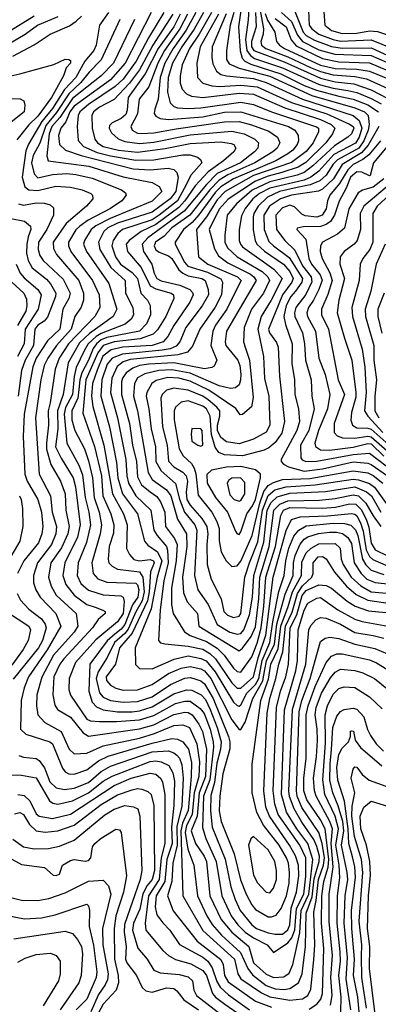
# Model space of a CAD drawing. Extents: x 501367 to 657802, y 482273 to 547541.
# Tile 293 of 656: x 595485 to 597464, y 498456 to 503895. Entities that reach past the tile are written whole.
import ezdxf

# ---------------------------------------------------------------- set-up
doc = ezdxf.new("R2010")
doc.units = 0

msp = doc.modelspace()

# ---------------------------------------------------------------- linework, layer by layer
at = {"layer": '0CON20XD'}
for points in [[(596716.1, 504025), (596692.9, 503855), (596701.9, 503721.9), (596712.9, 503682.9), (596726.5, 503665), (596759.3, 503649.3), (596925.6, 503595.6), (597055, 503531.2), (597121.7, 503505), (597245, 503472.5), (597325.4, 503455.4), (597405, 503425.3), (597464.8, 503385)], [(596752.2, 504015), (596746.2, 503893.8), (596731.2, 503785), (596738.7, 503725), (596757.5, 503697.5), (596780.8, 503680.8), (596935, 503629.1), (597136.5, 503536.5), (597215, 503515.8), (597295, 503503.1), (597345, 503493.3), (597425, 503460), (597479.3, 503429.3)], [(597156.9, 504015), (597167.8, 503865), (597205, 503835.5), (597265, 503817.9), (597345, 503820.9), (597415, 503834), (597459.7, 503829.7), (597515, 503811)], [(595401.9, 503748.1), (595514.7, 503815), (595581.8, 503865), (595697, 503913)], [(595415.1, 503824.9), (595563.9, 503916.1)], [(595447.3, 503692.7), (595563.7, 503756.3), (595653.5, 503815), (595758.7, 503861.3), (595797, 503887), (595825.2, 503914.8)], [(595974.2, 503935), (595925.2, 503864.8), (595905.8, 503755), (595893.5, 503725), (595844.7, 503665.3), (595794.8, 503575.2), (595731.2, 503508.8), (595665, 503405.1), (595607.1, 503332.9), (595532.7, 503207.3), (595518.9, 503171.1), (595498.3, 503025), (595512.2, 502972.2), (595535.3, 502955.3), (595585, 502952.1), (595683.3, 502975), (595765, 502969), (595828.6, 502955), (595877.5, 502935), (595885.7, 502925), (595887.8, 502905), (595853.6, 502865), (595740.1, 502769.9), (595669.2, 502665), (595670.9, 502630.9), (595687.7, 502597.7), (595810.5, 502455), (595836, 502385), (595835.7, 502345), (595823.9, 502306.1), (595788.2, 502255), (595768, 502185), (595687.7, 502095), (595639.2, 502025), (595620, 501985), (595601.8, 501905), (595571, 501695), (595591.6, 501385), (595653.6, 501265), (595663.3, 501175), (595688, 501095), (595683.4, 501055), (595660.3, 500995), (595583.3, 500895), (595560.2, 500825), (595560.5, 500785), (595572.6, 500745), (595597.8, 500705), (595684.2, 500615), (595711.7, 500545), (595636, 500414), (595533.8, 500265), (595509.4, 500205), (595491.7, 500135), (595488.4, 499975), (595517.7, 499947.7), (595651.4, 499905), (595664.6, 499895), (595720.2, 499760.2), (595735, 499739.6), (595755, 499729.3), (595785, 499726.5), (595855, 499750.5), (595919.4, 499800.6), (595973.3, 499826.7), (596215, 499898.8), (596325, 499924.8), (596355, 499921), (596385, 499905.3), (596415.6, 499865.6), (596432, 499792), (596431.3, 499715), (596413.6, 499526.4), (596382.5, 499457.5), (596373.3, 499415), (596384.2, 499055), (596495, 498863.3), (596669.7, 498705), (596688.3, 498625), (596705, 498597.4), (596819.3, 498519.3), (596865, 498496.5), (596975, 498479.6), (597045, 498486.2), (597075.1, 498504.9), (597091.1, 498538.9), (597108.6, 498701.4), (597114.1, 498785), (597107.1, 498965), (597120.7, 499029.3), (597133.1, 499145), (597161.2, 499225), (597166.2, 499265), (597153.1, 499345), (597135.4, 499405.4), (597042.3, 499542.3), (597016.2, 499605), (597011.6, 499635), (597027.5, 500072.5), (597041.6, 500135), (597086.7, 500255), (597114.8, 500354.8)], [(596209.5, 503935), (596066.8, 503655), (595985, 503562.7), (595785, 503417.1), (595761.4, 503385), (595738.9, 503331.1), (595711.3, 503295), (595699.4, 503255), (595705, 503205.6), (595737.3, 503175), (595824.1, 503144.1), (596111.2, 503071.2), (596205, 503065.7), (596304.8, 503074.8), (596335, 503067.8), (596350.8, 503050.8), (596359.4, 503025), (596345.4, 502945.4), (596315.1, 502905), (596215, 502830.9), (596025, 502771.1), (595970.4, 502745), (595949.4, 502725), (595920, 502665), (595927.1, 502625), (595986.8, 502526.8), (596066, 502455), (596069, 502385), (596108.1, 502305), (596112.5, 502265), (596100.2, 502239.8), (596067.1, 502212.9), (595935, 502162), (595905.8, 502144.2), (595862.9, 502105), (595840, 502065), (595796.8, 501973.2), (595785.2, 501924.8), (595775.7, 501825), (595737.1, 501752.9), (595730.3, 501715), (595744.9, 501554.9), (595810, 501435), (595830.9, 501380.9), (595845.8, 501255), (595866.3, 501175), (595876, 501105), (595852.9, 501007), (595807.2, 500895), (595801.6, 500825), (595821.2, 500781.2), (595865, 500743.5), (595945, 500718.5), (596042.5, 500712.5), (596055.3, 500705), (596061.2, 500681.2), (596055.9, 500615), (596025, 500568.1), (595905, 500468.8), (595793.1, 500345), (595758.4, 500255), (595755.3, 500195), (595764.2, 500164.2), (595855, 500031.5), (595875, 500022.4), (595925, 500018.2), (596017.9, 500017.9), (596145, 500027.1), (596225, 500050.8), (596345, 500117.3), (596395, 500130.7), (596425, 500129.8), (596480.9, 500090.9), (596501.9, 500061.9), (596534.9, 499975), (596553, 499905), (596553.6, 499876.4), (596534.2, 499695.8), (596499.3, 499605), (596492.8, 499432.8), (596511.7, 499371.7), (596568.1, 499245), (596599.2, 499055), (596650.8, 498945), (596688.3, 498895), (596728.7, 498855), (596775, 498823.4), (596850.4, 498785), (596885, 498742.5), (596965, 498796.3), (596986.7, 498823.3), (597002.8, 498867.2), (597011.5, 498985), (597052.5, 499065), (597064.6, 499164.6), (597062.9, 499265), (597030, 499335), (596911.4, 499505), (596891.9, 499561.9), (596883.5, 499635), (596901.8, 500095), (596924.1, 500185), (596953.1, 500265), (596967.7, 500335), (596977.4, 500535), (597013.5, 500606.5), (597044.3, 500715), (597065, 500741.4), (597135, 500773), (597175, 500770.2), (597205.3, 500755), (597292.1, 500682.1), (597335.8, 500655.8), (597410.3, 500630.3), (597505, 500620.5)], [(596279.4, 503935), (596195, 503795.2), (596126.4, 503665), (596055, 503566.1), (596010.5, 503525), (595865, 503425.7), (595816.9, 503385), (595807.8, 503365), (595801.3, 503305), (595807.1, 503227.1), (595835.9, 503195), (595911.9, 503161.9), (595985, 503142.9), (596125, 503118.8), (596225, 503121.1), (596385, 503148.5), (596425, 503148.5), (596466, 503136), (596482.5, 503122.5), (596489.1, 503105), (596431.3, 503038.7), (596391.6, 502961.6), (596354.9, 502895), (596255, 502814.9), (596215, 502789.9), (596051.2, 502735), (596026.7, 502713.4), (596000, 502675), (595993.4, 502645), (596012.6, 502585), (596041, 502545), (596105, 502498.8), (596134.5, 502465), (596153.5, 502385), (596189.3, 502345), (596205.2, 502315.2), (596206.6, 502265), (596184.3, 502215), (596145, 502175.2), (595965, 502138.9), (595935, 502127.1), (595908.2, 502105), (595890.7, 502079.3), (595865, 502014.8), (595827.7, 501945), (595816.7, 501905), (595811.5, 501851.5), (595804.9, 501805), (595772.7, 501735), (595772.4, 501685), (595787.9, 501625), (595842.5, 501525), (595865, 501458.5), (595886.9, 501365), (595894.9, 501255), (595923.4, 501175), (595935.8, 501105), (595929.2, 501055), (595883.5, 500895), (595890, 500835), (595915, 500806.8), (595965, 500787.6), (596125, 500782.5), (596135, 500772.9), (596141.9, 500745), (596136.3, 500705), (596107.5, 500662.5), (596065, 500554.2), (596045, 500528.3), (596008.8, 500501.2), (595967.1, 500462.9), (595872.2, 500335), (595865.5, 500185), (595884.2, 500124.2), (595908.9, 500098.9), (595945, 500082.5), (596025, 500071.5), (596105, 500071.5), (596145, 500076.7), (596215, 500098.8), (596335, 500170.6), (596405, 500193.2), (596435, 500191), (596485.3, 500165.3), (596509.3, 500139.3), (596535.9, 500085), (596574, 499985), (596596.5, 499905), (596592.4, 499865), (596572.2, 499787.8), (596559.5, 499680.5), (596539.7, 499610.3), (596536.8, 499525), (596547.5, 499435), (596618, 499258), (596650, 499105), (596673.8, 499035), (596701.2, 498975), (596765, 498895.7), (596792.3, 498875), (596855, 498850.5), (596895, 498842.7), (596935, 498844), (596965, 498868.1), (596975.1, 498895), (596982.9, 498987.1), (597013, 499075), (597024.4, 499165), (597022.9, 499225), (597006.9, 499276.9), (596974, 499335), (596862.9, 499495)], [(596329.3, 503925), (596219.8, 503755), (596145, 503617.4), (596090.7, 503545), (596006.2, 503453.8), (595925, 503411.2), (595892.2, 503385), (595882.5, 503365), (595883.9, 503295), (595899.5, 503235), (595914.7, 503215), (595945, 503195.2), (596030.6, 503175), (596135, 503163.1), (596287.3, 503182.7), (596425, 503211.2), (596595, 503220.6), (596651.8, 503211.8), (596665.6, 503205), (596677.9, 503185), (596665.4, 503165), (596608.8, 503115), (596524.9, 503055.1), (596452, 502978), (596396.2, 502893.8), (596362.4, 502857.6), (596235, 502762.9), (596155.5, 502724.5), (596088.1, 502675), (596072.9, 502655), (596079.7, 502615), (596155.3, 502525.3), (596205, 502425.5), (596235, 502408.1), (596321.2, 502385), (596333.9, 502375), (596335.7, 502354.3), (596291.3, 502255), (596245, 502181.1), (596221.6, 502158.4), (596148.7, 502131.3), (596005, 502115.6), (595944.9, 502095), (595915.7, 502054.4), (595849.6, 501905), (595832, 501722), (595898, 501538), (595935.4, 501375), (595943.6, 501265), (595987.6, 501165), (596003.7, 501105), (596002.2, 501057.8), (595978.8, 500985), (595972.8, 500915), (595976.4, 500895), (595995.7, 500875.7), (596025, 500859.6), (596145, 500844.6), (596164.8, 500814.8), (596172.1, 500735), (596161, 500685), (596125.5, 500624.5), (596082.6, 500527.4), (596065, 500504), (596007.5, 500455), (595967.4, 500372.6), (595917.7, 500292.3), (595907.4, 500255), (595925, 500177.2), (595945, 500151.9), (595985, 500134.3), (596055, 500124.9), (596135, 500128.9), (596215, 500154), (596316.6, 500223.4), (596395, 500257), (596425, 500261), (596446.4, 500256.4), (596485, 500242.9), (596505, 500226.4), (596552.5, 500145), (596636.2, 499936.2), (596644.2, 499905), (596643.6, 499866.4), (596605, 499729.2), (596588.3, 499605), (596584.6, 499525), (596597, 499465), (596668, 499288), (596703.8, 499143.8), (596734, 499065), (596764.9, 499004.9), (596785, 498979.1), (596855, 498938.8), (596875, 498938.4), (596900.7, 498949.3), (596927.8, 498985), (596956.1, 499055), (596970.9, 499125), (596973, 499185), (596967.2, 499235), (596957.6, 499265), (596916.6, 499335), (596829.6, 499445), (596793.2, 499515), (596768.3, 499625), (596766.9, 499783.1), (596814.6, 500135), (596857.7, 500252.3), (596870.4, 500335), (596911.3, 500418.7), (596925.8, 500545), (596965.7, 500654.3), (596989.3, 500735), (597039.8, 500825), (597042.2, 500897.8), (597065, 500949), (597093.1, 500975), (597135, 500998.7), (597225, 501000.6), (597252.6, 500975), (597258.4, 500915), (597270, 500885), (597314.8, 500815), (597367.2, 500767.2), (597425, 500734.9), (597575, 500722)], [(596370.8, 503925), (596335.3, 503855), (596249.5, 503735), (596177.2, 503595), (596084, 503465), (596078.3, 503395), (596069.7, 503370.3), (596045, 503349.1), (595994.2, 503325.8), (595980.4, 503309.6), (595978.7, 503295), (595990.3, 503270.3), (596027.5, 503237.5), (596065, 503221.5), (596145, 503211.1), (596225, 503219), (596425, 503258.5), (596655, 503278.2), (596723.9, 503263.9), (596782, 503235), (596803.3, 503215), (596798.9, 503185), (596779.5, 503165), (596702.6, 503105), (596575.2, 503045), (596515, 502984.6), (596392.5, 502837.5), (596191, 502689), (596161.1, 502655), (596167.5, 502615), (596214, 502545), (596226.9, 502495), (596241.8, 502465), (596265, 502453.1), (596368.5, 502428.5), (596423.6, 502403.6), (596438.3, 502388.3), (596442.2, 502375), (596424, 502335), (596334.7, 502205.3), (596302.6, 502145), (596275.9, 502115), (596215, 502095.6), (596053.8, 502086.2), (595989.3, 502070.7), (595944, 502036), (595911.6, 501958.4), (595886.5, 501885), (595880.9, 501815), (595887.6, 501757.6), (595949.5, 501545), (595996, 501275), (596056.6, 501165), (596077.9, 501105), (596074.3, 500974.3), (596091.1, 500941.1), (596113.9, 500913.9), (596145, 500904.8), (596205, 500913.5), (596223.2, 500905), (596225.9, 500895), (596206, 500844), (596199.9, 500735), (596190.7, 500685), (596106.1, 500506.1), (596035.4, 500425), (596014, 500335), (595961.3, 500265), (595962.9, 500245), (595985, 500219.1), (596015, 500202.7), (596055, 500192), (596135, 500192.5), (596215, 500223), (596305, 500282.8), (596375, 500313.3), (596425, 500322.7), (596485, 500309.7), (596505, 500298.7), (596539.5, 500255), (596655, 500027.1), (596695, 499974.5), (596705, 499974.4), (596729.6, 500015), (596771.3, 500145), (596826.8, 500243.2), (596838, 500305), (596847, 500353), (596890.7, 500445), (596904.2, 500555), (596949, 500721), (596994.5, 500824.5), (596996, 500895), (597005.5, 500934.5), (597033.1, 500996.9), (597055, 501025.2), (597075, 501039.1), (597134, 501056), (597195, 501063.5), (597233.6, 501063.6), (597265.8, 501055.8), (597295, 501033.9), (597315, 501001.5), (597331, 500895), (597368.6, 500835), (597400.6, 500805), (597445.8, 500785.8), (597615, 500767.9)], [(596410.6, 503925), (596368.8, 503845), (596283.3, 503725), (596247.2, 503655), (596196.8, 503523.2), (596144.3, 503455), (596134.8, 503375), (596097.6, 503305), (596105.9, 503285), (596135, 503267.7), (596155.5, 503265.5), (596225, 503269.3), (596347.8, 503292.2), (596615, 503331.4), (596695, 503332.2), (596764, 503314), (596858.6, 503278.6), (596906.4, 503246.4), (596920.8, 503215), (596906.2, 503185), (596882.1, 503165), (596782.2, 503105), (596632.6, 503037.4), (596585, 503007.8), (596533.6, 502955), (596424.3, 502815), (596324.2, 502745), (596281, 502699), (596233.5, 502665), (596225.7, 502645), (596235, 502624.1), (596255, 502610), (596305, 502590.3), (596323.2, 502575), (596362.7, 502512.7), (596384, 502494), (596415, 502480.6), (596489.1, 502465), (596507.2, 502455), (596523.9, 502403.9), (596525.6, 502375), (596490.8, 502315), (596400.5, 502195), (596367.4, 502115), (596348.5, 502091.5), (596315, 502077.3), (596271.4, 502068.6), (596052, 502048), (595995.1, 502024.9), (595967.2, 501992.8), (595937.4, 501905), (595931.8, 501815), (595980.4, 501645), (596018.4, 501448.4), (596025.6, 501365), (596051.3, 501275), (596134, 501165), (596173.8, 501013.8), (596192.2, 500992.2), (596244.9, 500954.9), (596269.1, 500905), (596242.6, 500815), (596210.1, 500639.9), (596121.1, 500425), (596123.7, 500333.7), (596145, 500310.9), (596215, 500309.8), (596337.1, 500362.8), (596415, 500381.1), (596485, 500367), (596513.1, 500353.1), (596563.4, 500293.4), (596664, 500125), (596685, 500106.9), (596695, 500103.5), (596705, 500109.7), (596738.3, 500175), (596785, 500222.1), (596804, 500256), (596822.1, 500355), (596865.6, 500455), (596880.8, 500569.2), (596913.9, 500736.1), (596944.9, 500825.1), (596954.1, 500905), (596970.5, 500975), (596997.7, 501042.3), (597024.3, 501075.7), (597065, 501099.5), (597215, 501114), (597277.7, 501112.3), (597312.3, 501102.3), (597337.7, 501077.7), (597349.9, 501045), (597377, 500915), (597394.1, 500884.1), (597423.5, 500853.5), (597495, 500829.5)], [(596456.3, 503933.7), (596402.8, 503837.2), (596331.1, 503735), (596285.7, 503655), (596259.8, 503575), (596249.4, 503455), (596230.6, 503400.6), (596225.8, 503375.8), (596235, 503362.7), (596259.7, 503349.7), (596305, 503343), (596495, 503358.5), (596615, 503383.9), (596705, 503386.2), (596968.5, 503305), (597003.2, 503285), (597020.6, 503255), (597023.8, 503225), (597015.2, 503205), (596992.8, 503175), (596965, 503153.2), (596898.1, 503115), (596665, 503015.8), (596595, 502971.6), (596565, 502942.8), (596473.7, 502816.3), (596436.5, 502775), (596388.5, 502735), (596342.2, 502665), (596341.6, 502655), (596394.9, 502555), (596412.8, 502532.8), (596520.4, 502500.4), (596593.8, 502463.8), (596604.3, 502445), (596598.8, 502375), (596562.9, 502307.1), (596478, 502185), (596438.7, 502091.3), (596411.1, 502058.9), (596357.3, 502042.7), (596095, 502017.4), (596055, 502004.9), (596021.5, 501978.5), (595992.4, 501915), (595985.7, 501835), (596024.3, 501695), (596070.1, 501465), (596075.7, 501375), (596085.7, 501335), (596126.3, 501265), (596207.7, 501185), (596225.6, 501075.6), (596243.5, 501045), (596294.8, 500985), (596300.9, 500965), (596304.7, 500895), (596280.8, 500795), (596259.4, 500635), (596250, 500465), (596262.3, 500452.3), (596286.4, 500446.4), (596415, 500434.6), (596495, 500417.5), (596533.6, 500393.6), (596565, 500364.8), (596655, 500231), (596685, 500201.9), (596705, 500202.6), (596775.5, 500265), (596800.3, 500369.7), (596842.2, 500495), (596884.2, 500815), (596955.9, 501074.1), (596985, 501134.1), (597032.1, 501147.9), (597183.9, 501153.9), (597315, 501167.6), (597335, 501163.4), (597345, 501154.4), (597365.3, 501115), (597379.6, 501069.6), (597397.3, 500967.3), (597415, 500930), (597432.7, 500912.7), (597505, 500882.4)], [(596499.2, 503935), (596447.6, 503842.4), (596380.1, 503745), (596328.5, 503655), (596303.7, 503575), (596300.1, 503495), (596314.8, 503434.8), (596334.8, 503414.8), (596355, 503407.5), (596413.8, 503403.8), (596485, 503408.2), (596705, 503440.1), (596775, 503427), (596874, 503386), (597123.2, 503303.2), (597132.9, 503295), (597133.2, 503275), (597103.7, 503215), (597065, 503166.5), (596983.7, 503106.3), (596775, 503033.4), (596619.2, 502945), (596575, 502900.4), (596514.6, 502805.4), (596459.4, 502735), (596471.2, 502585), (596522.8, 502545), (596687.4, 502475), (596706.1, 502455), (596695, 502433.2), (596626.9, 502295), (596565, 502206.9), (596550, 502175), (596538.8, 502095), (596571.8, 502015), (596558.5, 501981.5), (596545, 501973.2), (596505, 501966.8), (596335, 501999.7), (596197.5, 501992.5), (596145, 501984.4), (596109.4, 501970.6), (596072.4, 501945), (596051.8, 501915), (596045.4, 501894.6), (596045.5, 501825), (596090.3, 501665), (596107.6, 501545), (596128.6, 501455), (596135, 501369.4), (596156.3, 501326.3), (596205, 501287.4), (596241.3, 501261.3), (596262.1, 501232.1), (596285.2, 501175), (596290, 501095), (596339.5, 501029.5), (596353.8, 500995), (596347.8, 500905), (596322.8, 500755), (596321.9, 500661.9), (596331.9, 500615), (596394.2, 500514.2), (596425, 500492.6), (596515, 500460.3), (596574, 500424), (596613.1, 500385), (596665, 500312.7), (596685, 500293.8), (596705, 500290), (596765, 500375.9), (596795, 500450.8), (596817.1, 500535), (596832.2, 500655), (596843.3, 500815), (596895.8, 500985), (596925, 501155.5), (596941.2, 501185), (596975, 501200.4), (597155, 501196.4), (597227.3, 501202.7), (597305, 501220), (597339, 501219), (597369.3, 501189.3), (597397, 501135), (597412.2, 501092.2), (597425, 501002.5), (597447, 500967), (597515, 500933.6)], [(596543.2, 503935), (596474.8, 503815.2), (596421.5, 503735), (596381.3, 503645), (596370, 503585), (596370.3, 503545), (596381.5, 503511.5), (596404.5, 503484.5), (596432.8, 503472.8), (596495, 503464.8), (596695, 503489.8), (596775, 503482.6), (596947.8, 503407.8), (597145, 503344.2), (597203.4, 503315), (597223.3, 503295), (597211, 503265), (597174.8, 503215), (597064.5, 503105.6), (597020.6, 503079.4), (596930.6, 503050.6), (596855, 503030.7), (596785, 503002.8), (596635, 502904.2), (596585, 502848), (596530.9, 502735), (596558.8, 502628.8), (596580.8, 502590.8), (596632.6, 502552.6), (596758.7, 502488.7), (596777.6, 502475), (596789.3, 502455), (596626, 502174), (596618.6, 502115), (596621.9, 502095), (596688.1, 502015), (596699.1, 501985), (596704.4, 501935.6), (596704, 501905), (596695, 501877.3), (596675, 501860.9), (596647.1, 501857.1), (596585, 501872.5), (596425, 501941.6), (596325, 501961.2), (596252.5, 501957.5), (596175, 501939.4), (596135, 501916.1), (596117.9, 501885), (596112.5, 501815), (596134.9, 501734.9), (596193.5, 501393.5), (596215.2, 501355), (596295, 501298), (596318.5, 501265), (596355.4, 501135.4), (596404.4, 501055), (596407.4, 500985), (596399, 500931), (596383.4, 500815), (596389, 500729), (596409.1, 500679.1), (596466.2, 500615), (596472.3, 500545), (596695, 500407.8), (596715, 500424.1), (596761.9, 500488.1), (596785, 500540.4), (596804.8, 500695), (596810.2, 500815), (596860.6, 500985), (596887.6, 501185), (596920.8, 501219.2), (596965, 501238), (597138.5, 501241.5), (597225, 501249.3), (597325, 501271), (597355, 501263.8), (597395.1, 501225.1), (597435, 501154.3), (597477.6, 501095)], [(596623.5, 503926.5), (596546.7, 503745), (596544.8, 503685.2), (596550.3, 503650.3), (596571.3, 503611.3), (596595, 503592.4), (596625, 503584.5), (596775, 503570.1), (596845, 503547.9), (597045.9, 503455.9), (597324.7, 503365), (597357.7, 503337.7), (597373.6, 503295), (597357.9, 503245), (597337.6, 503212.4), (597219.1, 503150.9), (597135, 503058.5), (597091.9, 503025), (597055, 503007.7), (596865, 502963.3), (596807.3, 502935), (596770.8, 502905), (596728.3, 502851.7), (596708.4, 502811.6), (596696.4, 502735), (596696.5, 502675), (596702.5, 502655), (596715, 502640.2), (596887.6, 502517.6), (596933.4, 502465), (596873.2, 502345), (596818, 502255), (596798.7, 502185), (596829.5, 502035), (596836.3, 501913.6), (596859.4, 501815), (596865.7, 501655), (596845, 501617.3), (596775, 501578.4), (596695, 501552.8), (596625, 501563.6), (596595, 501587.6), (596576.8, 501625), (596575.8, 501655), (596588.3, 501705), (596588.5, 501735), (596573.4, 501755), (596524.2, 501795.8), (596495, 501815.4), (596415, 501848.5), (596335, 501858.8), (596295, 501847.7), (596270.5, 501825), (596264.3, 501805), (596272.5, 501645), (596298.3, 501545), (596306, 501456), (596335, 501425.7), (596385, 501395.6), (596403.1, 501375), (596411, 501345), (596402.4, 501285), (596407.8, 501245), (596425, 501212.5), (596489.7, 501139.7), (596517.2, 501095), (596523.6, 501055), (596517.4, 500995), (596518.8, 500885), (596541.2, 500805), (596596.4, 500696.4), (596611.4, 500625), (596631.2, 500605), (596665, 500592.1), (596695, 500599.7), (596705, 500614), (596727.7, 500815), (596752.5, 500895), (596799, 501011), (596824.5, 501185.5), (596855, 501265.7), (596892.5, 501297.5), (596955.8, 501314.2), (597115.4, 501324.6), (597325, 501356.2), (597355, 501353.5), (597415, 501332.9), (597442, 501312), (597517.8, 501207.8)], [(596666.3, 503935), (596645.8, 503864.2), (596625.3, 503725), (596625.3, 503675), (596640.7, 503650.7), (596696.4, 503626.4), (596865, 503582.5), (597096.5, 503476.5), (597335, 503408.4), (597388.4, 503385), (597407.6, 503365), (597412.7, 503315), (597408.2, 503285), (597384, 503225), (597356.4, 503185), (597238.5, 503121.5), (597214.1, 503095.9), (597175, 503035.9), (597140.6, 503005), (597087.9, 502982.1), (597015, 502967.2), (596918.2, 502945), (596852.9, 502915), (596799.8, 502865), (596777, 502825), (596773.2, 502805), (596773.9, 502733.9), (596784.4, 502675), (596794, 502655), (596835.7, 502615.7), (596940.4, 502545), (596975, 502503.9), (596994.1, 502465), (596987.1, 502445), (596934, 502375), (596858.4, 502185), (596863, 502165), (596901.2, 502111.2), (596910.4, 502085), (596917.6, 501925), (596946.3, 501675), (596931.4, 501611.4), (596895, 501560.2), (596860.2, 501529.8), (596833.9, 501516.1), (596715, 501486.5), (596615, 501490.7), (596584, 501504), (596563.5, 501533.5), (596543.6, 501603.6), (596535.1, 501705.1), (596515.8, 501745), (596495, 501759.7), (596415, 501789.7), (596375, 501781.4), (596345.2, 501754.8), (596337.6, 501735), (596337.8, 501685), (596364.8, 501525), (596385.9, 501485.9), (596433.3, 501443.3), (596447.7, 501417.7), (596456.4, 501386.4), (596468.8, 501268.8), (596544.4, 501174.4), (596573.4, 501123.4), (596585.2, 501085), (596586, 501016), (596596.3, 500956.3), (596623.8, 500905), (596655, 500873.8), (596685, 500878.5), (596705, 500903.9), (596768.3, 501045), (596809.2, 501225), (596831.9, 501288.1), (596855, 501321.9), (596885, 501338.9), (596935.3, 501354.7), (597085, 501361.2), (597325, 501403.1), (597405, 501391.1), (597435, 501377.6), (597488, 501335)], [(596581.9, 503925), (596481.2, 503745), (596461.6, 503655), (596465.3, 503575), (596495, 503544.8), (596545, 503529.7), (596586.3, 503526.3), (596705, 503533.4), (596795, 503523.1), (596985, 503438.2), (597180, 503375), (597305, 503318.5), (597324.8, 503305), (597328.8, 503295), (597315, 503264.7)], [(596785.1, 503935), (596789.6, 503855), (596763.1, 503775), (596764.1, 503745), (596775.9, 503725), (596945, 503661.6), (597145, 503571.2), (597225, 503550.9), (597329.1, 503540.9), (597425, 503507.6), (597557.7, 503437.7)], [(596812.3, 503945), (596830.3, 503845), (596828.7, 503815), (596815.6, 503775), (596819.6, 503755), (596843.3, 503735), (596965, 503689.9), (597090.3, 503630.3), (597145, 503608), (597215, 503590.5), (597335, 503581.8), (597398.1, 503568.1), (597516, 503515)], [(596839.3, 503929.3), (596852, 503892), (596892.8, 503825), (596901.6, 503775), (596917.9, 503755), (596946.7, 503735), (597145, 503644.5), (597225, 503625.7), (597345, 503620.9), (597415, 503610.9), (597577.7, 503545)], [(596930, 503935), (596985.3, 503885.3), (597018.5, 503808.5), (597045, 503774.6), (597135, 503728.6), (597223.5, 503703.5), (597425, 503697.2), (597593.2, 503623.2)], [(596996.7, 503955), (597049.2, 503825), (597065, 503806.7), (597111.4, 503781.4), (597205, 503746.7), (597265, 503736.7), (597425, 503739.4), (597605, 503657)], [(597078.5, 503945), (597081.9, 503865), (597096.4, 503845), (597134.9, 503814.9), (597215, 503784.5), (597255, 503777.1), (597425, 503783.1), (597541.9, 503735)], [(596037.7, 503895), (595935, 503672.4), (595868, 503605), (595822.1, 503547.9), (595755.5, 503485), (595687.8, 503382.2), (595629.1, 503310.9), (595595, 503212.9), (595559.1, 503145), (595549.4, 503105), (595563.4, 503043.4), (595585, 503021.2), (595665, 503038.9), (595745, 503044.3), (595795, 503040.4), (595885, 503020.2), (596045.5, 502955), (596069.2, 502939.1), (596071.8, 502925), (596048.5, 502895), (595985, 502852.6), (595862.9, 502787.1), (595816.1, 502755), (595795, 502733.4), (595753.9, 502665), (595753.9, 502645), (595766.6, 502615), (595887, 502455), (595922.2, 502375), (595926.1, 502305), (595898.3, 502255), (595754, 502105), (595703, 502025), (595680.3, 501965), (595651.9, 501778.1), (595642.3, 501735), (595643.3, 501655), (595631.7, 501558.3), (595633.2, 501523.2), (595656.9, 501436.9), (595710.2, 501345), (595734.8, 501275), (595740, 501185), (595758.4, 501095), (595749.5, 501055), (595715, 500977.1), (595657.1, 500895), (595644.3, 500815), (595657.8, 500765), (595686.5, 500716.5), (595796.4, 500615), (595806, 500545), (595785, 500511.4), (595671.3, 500385), (595606.1, 500263.9), (595579, 500165), (595576.6, 500105), (595585, 500055.6), (595623.4, 500013.4), (595713.1, 499963.1), (595758.1, 499865), (595785, 499839.7), (595855, 499843), (595945, 499883), (596145, 499926.9), (596227.8, 499952.2), (596335, 499996.4), (596385, 499999), (596422.4, 499985), (596461.3, 499895), (596477.1, 499795), (596473.4, 499715), (596448.1, 499625), (596437.2, 499505), (596405, 499443.3), (596398.5, 499405), (596412.2, 499312.2), (596445.3, 499224.7), (596466.2, 499055), (596517.5, 498945), (596546.6, 498896.6), (596598.2, 498838.2), (596702.8, 498742.8), (596743.2, 498653.2), (596769.3, 498619.3), (596845, 498560.3), (596895, 498542.1), (596945, 498538.5), (596975, 498543.4), (597023.8, 498575), (597043.5, 498625), (597061.8, 498775), (597065, 498960), (597099.5, 499050.5), (597110.6, 499149.4), (597137.5, 499245), (597138.2, 499275), (597125, 499327.1), (597107.1, 499367.1), (597041.6, 499461.6), (596999.1, 499535), (596974.1, 499604.1), (596970.2, 499635), (596989.6, 500085), (597062.8, 500335), (597081, 500525), (597091.3, 500548.7), (597119.8, 500580.2)], [(596117.6, 503895), (596002, 503655), (595935, 503584.5), (595775, 503459.3), (595705.8, 503354.2), (595661.4, 503305), (595647.3, 503265), (595633.6, 503143.6), (595641.4, 503115), (595865.5, 503085.5), (596055, 503027), (596216, 502995), (596254.1, 502974.1), (596268.2, 502945), (596215, 502893), (595983.8, 502796.2), (595904.1, 502755.9), (595878.4, 502735), (595842.6, 502675), (595837.4, 502655), (595852.3, 502615), (595977.1, 502437.1), (596021.4, 502295), (596000.6, 502255), (595869, 502161), (595815, 502110.6), (595751.5, 501998.5), (595724.2, 501825), (595693.6, 501735), (595695.8, 501635), (595681.7, 501535), (595712.7, 501472.7), (595780.2, 501365), (595792, 501315), (595818.9, 501105), (595802.7, 501037.3), (595733.3, 500895), (595722, 500825), (595739, 500775), (595785, 500715.8), (595855, 500664.4), (595900.4, 500649.6), (595943.4, 500633.4), (595955.6, 500625), (595956.4, 500615), (595918.2, 500581.8), (595886.3, 500535), (595728, 500365), (595706.4, 500335), (595672.2, 500265), (595666.6, 500165), (595678.1, 500108.1), (595693.1, 500085), (595765, 500042.4), (595834.8, 499954.8), (595865, 499937.6), (596145, 499977.1), (596225, 500000.6), (596335, 500057.2), (596395, 500069.7), (596415, 500068.6), (596436.3, 500055), (596473.9, 500003.9), (596493, 499963), (596514.7, 499864.7), (596509.6, 499715), (596475.1, 499625), (596464.3, 499495.7), (596431.4, 499415), (596454.5, 499345), (596501.8, 499275), (596514.9, 499244.9), (596533.2, 499055), (596597.2, 498925), (596654.9, 498854.9), (596749.6, 498775), (596774.9, 498684.9), (596845, 498621.6), (596885, 498603.2), (596942.9, 498607.1), (596971.9, 498628.1), (596992.1, 498675), (597030, 498850), (597037.1, 498975), (597079.4, 499065), (597102.8, 499255), (597074.2, 499345), (597014.8, 499424.8), (596957.7, 499517.7), (596928.5, 499615), (596946.7, 500083.3), (597007.6, 500297.6), (597018.5, 500355), (597021.4, 500525), (597055, 500634), (597075, 500671.8), (597125, 500700.2), (597145, 500703.3), (597241.1, 500635), (597335, 500583.6), (597375, 500570.7), (597515.7, 500545.7)], [(596895, 503900.7), (596955.6, 503855.6), (596982.7, 503782.7), (597009.6, 503749.6), (597155, 503681), (597245, 503661.6), (597415, 503657.1), (597570.9, 503590.9)], [(595235, 503541), (595485, 503596.6), (595673.1, 503646.9), (595735, 503676.5), (595755, 503675.6), (595765, 503668.8), (595764.2, 503655), (595740.9, 503629.1), (595725.3, 503585), (595659.6, 503465), (595585, 503361.9), (595535.1, 503314.9), (595469.1, 503230.9)], [(595415, 503459.6), (595487, 503457), (595507.3, 503447.3), (595513, 503423), (595508.9, 503385), (595429, 503321)], [(597315, 503264.7), (597295, 503245.6), (597221.2, 503198.8), (597103.2, 503086.8), (597055, 503050.5), (597015, 503035.5), (596865, 502999.3), (596766.6, 502953.4), (596681.8, 502878.2), (596630.2, 502815), (596616, 502705), (596617.5, 502665), (596631.9, 502635), (596684.2, 502585), (596823.1, 502503.1), (596853.7, 502475), (596862.7, 502455), (596830, 502385), (596763.7, 502295), (596723.5, 502195), (596720.3, 502115), (596731, 502081), (596752, 502015), (596772.9, 501807.1), (596763.3, 501756.7), (596715, 501714), (596702.1, 501712.1), (596676.5, 501746.5), (596528.1, 501848.1), (596425, 501898.2), (596362.5, 501915), (596301.7, 501918.3), (596238.2, 501901.8), (596214.2, 501885), (596186, 501835), (596182.6, 501815), (596197.3, 501745), (596209.6, 501635), (596233.2, 501535), (596236.2, 501455), (596265, 501402.6), (596343.5, 501333.5), (596366.9, 501246.9), (596393.9, 501173.9), (596451.7, 501105), (596462.6, 501075), (596448.7, 500825), (596467.5, 500745), (596524.5, 500664.5), (596575, 500553.2), (596645, 500511.6), (596685, 500499.8), (596705, 500505.2), (596720.8, 500525), (596753.5, 500606.5), (596768.9, 500705), (596777.6, 500825), (596831.8, 501008.2), (596851, 501185), (596872.6, 501227.4), (596905, 501258.6), (596975, 501278.9), (597171.9, 501288.1), (597335, 501313.6), (597397.8, 501287.7), (597425.7, 501265), (597477.4, 501175)], [(597465.8, 503305), (597408.1, 503201.9), (597371.1, 503158.9), (597265, 503095.7), (597217, 503015), (597155, 502959.1), (597132.7, 502947.3), (596985, 502924.7), (596924.3, 502905.7), (596863.8, 502865), (596832.6, 502815), (596833.7, 502735), (596860.3, 502670.3), (596884.8, 502645), (596971.6, 502581.6), (597044.6, 502465), (597042.4, 502445), (597007, 502395), (596981.7, 502365), (596955, 502315.8), (596941.6, 502255), (596950.6, 502210.6), (596988.3, 502105), (596986.6, 501996.6), (597001.3, 501905), (597003, 501825), (597023.5, 501745), (597028.5, 501675), (597014, 501625), (596927.3, 501465), (596926.8, 501455), (596940, 501440), (596967.8, 501425), (597055, 501401.2), (597155, 501414.7), (597325, 501452.3), (597405, 501445.4), (597425, 501437.9), (597514.8, 501375)], [(597476.1, 503225), (597411.5, 503148.5), (597377.9, 503122.1), (597324.9, 503095.1), (597294.6, 503065.4), (597250.2, 502989.8), (597195.5, 502925), (597182.8, 502895), (597175, 502850.9), (597154.3, 502815), (597125.1, 502804.9), (597060.6, 502810.6), (597041.3, 502821.3), (597000.8, 502860.8), (596975, 502869.4), (596934.1, 502855.9), (596898.3, 502815), (596901.3, 502735), (596947.2, 502675), (597002.2, 502622.2), (597044.9, 502535), (597092.4, 502475), (597097.2, 502447.2), (597063.1, 502376.9), (597008.2, 502305), (597001.5, 502275), (597003.5, 502255), (597044.8, 502165), (597055.9, 502105), (597061.1, 502015), (597092.5, 501905), (597096.4, 501815), (597110.6, 501745), (597081.1, 501625), (597034.2, 501545), (597036.9, 501475), (597043.7, 501463.7), (597063.8, 501453.8), (597125, 501455.4), (597325, 501493.9), (597415, 501501.2), (597560.1, 501390.1)], [(597512.2, 503195), (597437.2, 503105), (597419.2, 503035), (597415, 503032.2), (597372.4, 503052.4), (597345, 503054.6), (597310.8, 503025), (597286.4, 502963.6), (597246.9, 502893.1), (597221.1, 502815), (597199.1, 502780.9), (597176.3, 502763.7), (597145, 502752.4), (597048.5, 502751.5), (597016.6, 502743.4), (597014.4, 502735), (597063.3, 502683.3), (597079.8, 502575), (597095.2, 502545), (597143.3, 502485), (597153.9, 502456.1), (597136.1, 502403.9), (597106.2, 502345), (597077.9, 502305), (597069.8, 502275), (597073.2, 502255), (597116.4, 502175), (597135.6, 502025), (597171.2, 501935), (597197, 501825), (597184.1, 501745), (597134.3, 501625), (597114, 501555), (597116.5, 501536.5), (597145, 501518.9), (597195, 501517.2), (597325.8, 501534.2), (597405, 501554.7), (597425, 501551.5), (597494.1, 501484.1)], [(597494.8, 503015), (597435, 502970.5), (597376.3, 502953.7), (597352.2, 502937.8), (597300.2, 502849.8), (597276.8, 502743.2), (597239.1, 502710.9), (597155.3, 502665), (597145.3, 502645), (597143.5, 502615), (597153, 502575), (597196.9, 502496.9), (597209.9, 502455), (597185, 502376.2), (597150.4, 502295), (597150.4, 502265), (597188.5, 502185), (597241.6, 501905), (597276.9, 501825), (597220.4, 501665), (597220, 501615), (597236.6, 501596.6), (597265.2, 501585.2), (597335, 501582.9), (597405, 501594.9), (597425, 501591.2), (597512.4, 501512.4)], [(597535.8, 502994.2), (597384, 502865), (597363.1, 502825), (597365.2, 502735), (597346.2, 502675), (597331.2, 502655), (597275, 502614.5), (597252.8, 502585), (597251.2, 502545), (597278, 502465), (597245.2, 502345), (597237.3, 502275), (597277.3, 502135), (597318, 502015), (597340.3, 501835), (597339.5, 501810.5), (597315.2, 501725), (597312.6, 501682.6), (597320.4, 501655), (597345, 501641.1), (597405, 501639.3), (597425, 501632.4), (597524.1, 501544.1)], [(597550, 502950), (597458, 502865), (597432.9, 502825), (597433.7, 502665), (597417, 502625), (597378.1, 502575), (597363.3, 502545), (597358.4, 502455), (597317.6, 502305), (597322, 502255), (597374.1, 502075), (597389.1, 501975), (597397.1, 501835), (597387.8, 501735), (597406.4, 501705), (597489, 501615)], [(595477.5, 502877.5), (595505, 502871), (595575, 502883.5), (595621.7, 502881.7), (595652.4, 502872.4), (595670.9, 502855), (595671.9, 502815), (595634.8, 502735), (595589, 502665), (595585.6, 502625), (595595, 502592.5), (595613.2, 502565), (595725, 502461.9), (595762.2, 502385), (595755.2, 502355), (595722.9, 502295), (595705.5, 502185), (595638.8, 502121.2), (595576, 502025), (595556.9, 501976.9), (595509, 501715), (595503.2, 501593.2), (595512.3, 501385), (595526.4, 501345), (595585.2, 501245), (595605.2, 501175), (595612.2, 501095), (595606.4, 501055), (595588.5, 501005), (595508.1, 500905), (595472.8, 500835)], [(595435, 502796.6), (595511.6, 502781.6), (595544.6, 502755), (595546.8, 502735), (595530.6, 502695), (595523.1, 502655), (595522.9, 502605), (595530.7, 502565), (595554, 502524), (595632.4, 502462.4), (595655.2, 502435), (595684, 502385), (595682.9, 502365), (595638.2, 502251.8), (595619.6, 502230.4), (595585, 502207), (595568.5, 502185), (595560.5, 502095), (595515.4, 502015), (595495, 501957.5), (595475.1, 501815.1)], [(597500.8, 502655), (597451.4, 502545), (597422.5, 502395), (597391.6, 502295), (597393.4, 502255), (597438.4, 502095), (597439.7, 502015), (597453.8, 501905), (597444.1, 501815), (597444.5, 501735), (597466.2, 501695)], [(595465.8, 502545), (595487.7, 502495), (595508.9, 502468.9), (595584.6, 502404.6), (595602.4, 502375), (595586.2, 502295), (595514.6, 502185), (595509.6, 502105), (595471.6, 502035)], [(595418.9, 502465), (595507.2, 502385), (595521.9, 502351.9), (595524.5, 502314.5), (595518.5, 502285), (595473.2, 502205)], [(597495.9, 502385), (597460.8, 502295), (597461.6, 502255), (597483.5, 502163.5)], [(596485, 501538.6), (596495, 501544), (596491.1, 501625), (596485, 501634.2), (596435, 501637.5), (596430, 501605), (596435, 501567.5), (596467.5, 501545), (596485, 501538.6)], [(596695, 501051.9), (596705.7, 501065), (596737.6, 501165), (596770, 501210), (596785, 501244.2), (596814.1, 501364.1), (596813.9, 501385), (596785, 501407.9), (596705, 501426.8), (596625, 501423.3), (596543.1, 501406.9), (596517.8, 501382.3), (596518.8, 501335), (596564.6, 501254.6), (596631.9, 501175), (596675, 501069.2), (596685, 501054.4), (596695, 501051.9)], [(596695, 501235.2), (596705, 501238.8), (596726.5, 501275), (596727.5, 501337.5), (596702.9, 501365), (596655, 501361.4), (596639.2, 501350.8), (596630.3, 501335), (596645, 501269.4), (596667.3, 501245), (596695, 501235.2)], [(595483.6, 501265), (595493.1, 501245), (595500, 501195), (595501.1, 501095), (595485.3, 501015), (595377.6, 500832.4)], [(596862.9, 499495), (596842.5, 499545), (596831.4, 499635), (596851.2, 500065), (596864.2, 500145), (596897.2, 500255), (596913.8, 500335), (596937.6, 500402.4), (596951, 500545), (596988.2, 500621.8), (597016.8, 500725), (597045, 500767.9), (597096.7, 500815), (597103.4, 500835), (597104.8, 500895), (597132, 500928), (597155, 500930), (597176.4, 500916.4), (597222.2, 500842.2), (597289, 500765), (597340.6, 500720.6), (597405, 500687.9), (597615, 500657.4)], [(595470.9, 500725), (595489.3, 500689.3), (595535, 500638.7), (595605.4, 500585.4), (595625.8, 500555.8), (595630.8, 500535), (595610, 500465), (595587.9, 500425), (595448.5, 500251.5)], [(595410.7, 500625), (595535.4, 500545), (595544.6, 500524.6), (595531.4, 500465), (595504.1, 500415), (595441, 500329)], [(597119.8, 500580.2), (597145, 500592.9), (597175, 500588.4), (597255, 500555.5), (597335, 500509.5), (597435, 500494.1), (597495, 500477.9)], [(597114.8, 500354.8), (597145, 500460), (597170.7, 500479.3), (597196.1, 500483.9), (597245, 500476.7), (597335, 500445.2), (597445, 500422), (597515, 500392.8)], [(597081.6, 498428.4), (597125, 498456.4), (597146.2, 498483.8), (597154.9, 498515), (597163.5, 498765), (597150.4, 498905), (597152, 499055), (597162.5, 499135), (597186.3, 499213.7), (597190.7, 499255), (597170.7, 499425), (597145.1, 499475.1), (597070.1, 499585), (597053.4, 499635), (597053, 499705), (597065.7, 499815.7), (597065.8, 500055), (597076, 500105), (597115, 500210.8), (597175, 500344.7), (597205, 500378.4), (597235, 500391.5), (597265, 500392.6), (597415, 500359.5), (597453.1, 500343.1), (597535, 500293.3)], [(597199.5, 498450.5), (597208.3, 498505), (597202.2, 498605), (597210.5, 498725), (597193.3, 498913.3), (597193.1, 499065), (597215.4, 499215), (597203.6, 499345), (597211.1, 499425), (597196.6, 499466.6), (597120.3, 499605), (597110.7, 499635), (597106.6, 499705), (597122.8, 499825), (597127.3, 499912.7), (597127.1, 499975), (597115.9, 500055), (597120.6, 500095), (597150.1, 500175), (597200.7, 500259.3), (597225, 500290.3), (597255, 500306.7), (597335, 500300.6), (597377.6, 500287.6), (597442.3, 500255), (597510.5, 500200.5)], [(597257.2, 498415), (597259.2, 498495), (597245.5, 498615), (597254.5, 498695), (597253.2, 498745), (597235.9, 498905), (597237.8, 499055), (597250.6, 499155), (597247.5, 499225), (597229.6, 499335), (597244.5, 499425), (597225, 499495.2), (597168.5, 499615), (597156.7, 499696.7), (597171.4, 499898.6), (597171, 500055), (597182.8, 500105), (597215, 500169.7), (597245, 500200), (597275, 500210.2), (597335, 500205.2), (597415.2, 500155.2), (597485, 500088.2)], [(597205.8, 499864.2), (597212.1, 499985), (597235, 500046.8), (597255, 500072.7), (597275, 500084.1), (597325, 500091.6), (597345.9, 500085.9), (597383.8, 500043.8), (597404.2, 499974.2), (597420.7, 499940.7), (597452.5, 499895), (597492.9, 499855)], [(597358, 498415), (597350.6, 498495), (597326.7, 498615), (597332, 498705), (597317.1, 498875), (597316.1, 498973.9), (597337.5, 499157.5), (597333.6, 499215), (597321.2, 499271.2), (597300.5, 499345), (597298.1, 499425), (597277.9, 499577.9), (597240.7, 499695), (597235.1, 499765), (597246.7, 499835), (597265, 499871.8), (597300, 499905), (597310, 499935), (597310, 499965), (597315, 499966.7), (597326, 499965), (597336.5, 499915), (597365.4, 499875.4), (597484, 499774)], [(595479.7, 499829.7), (595505, 499820.8), (595575, 499813.5), (595592.8, 499802.8), (595621.4, 499761.4), (595650.5, 499685), (595685, 499652.6), (595732.6, 499642.6), (595785, 499649.5), (595865, 499682), (595935, 499742.6), (595985, 499770.6), (596215, 499850.6), (596305, 499855.5), (596335, 499845.6), (596352.6, 499832.6), (596366.3, 499815), (596379.3, 499779.3), (596386.5, 499705), (596379.9, 499549.9), (596351.9, 499438.1), (596353.3, 499335), (596329.3, 499235), (596323.8, 499135), (596299.7, 499055), (596331.6, 498971.6), (596464.7, 498805), (596593.8, 498703.8), (596606.6, 498676.6), (596614.8, 498615), (596635, 498579.6), (596785, 498473.7), (596875, 498441.1)], [(597311.6, 498425), (597287.1, 498595), (597293.6, 498715), (597275.9, 498905), (597280.9, 499055), (597294.7, 499145), (597292.7, 499185), (597261.2, 499335), (597272.5, 499415), (597267, 499465), (597242.5, 499552.5), (597212, 499625), (597196.4, 499695), (597197.1, 499785), (597205.8, 499864.2)], [(595415, 499722.7), (595495, 499722.4), (595575, 499707.9), (595649.4, 499579.4), (595667.5, 499567.5), (595695, 499561.9), (595775, 499579.5), (595865, 499624.6), (595945, 499688.1), (595995, 499717), (596205, 499796.4), (596235, 499800), (596265.4, 499795.4), (596307.4, 499775), (596329.8, 499735), (596338.9, 499688.9), (596335.8, 499555), (596323.1, 499435), (596325.1, 499345), (596296.8, 499255), (596284.9, 499135), (596237.4, 499055), (596232.4, 498995), (596240.6, 498950.6), (596275, 498905.3), (596312.5, 498865), (596366.6, 498786.6), (596495, 498715.5), (596523.6, 498693.6), (596547.5, 498657.5), (596571.7, 498581.7), (596591.2, 498551.2), (596637.6, 498507.6), (596751.9, 498425)], [(595475, 499615.8), (595509.8, 499609.8), (595540.4, 499580.4), (595575, 499508), (595592.2, 499495), (595665, 499483), (595765, 499505.9), (596005.7, 499664.3), (596100.4, 499705), (596205, 499732.2), (596235, 499727.7), (596263.9, 499703.9), (596273.4, 499683.4), (596284.8, 499615), (596284.9, 499345), (596265.6, 499265), (596254.7, 499145), (596196, 499055), (596177.6, 498905), (596181.3, 498865), (596273.9, 498753.9), (596305, 498725.8), (596344.2, 498704.2), (596429.1, 498679.1), (596495, 498643.3), (596515.1, 498615.1), (596548.3, 498515), (596565.2, 498495), (596616.3, 498456.3), (596687.5, 498407.5)], [(597371.8, 498721.8), (597372, 498785), (597358.1, 498915), (597377.8, 499185), (597370.9, 499255), (597332.9, 499382.9), (597317, 499495), (597318.9, 499551.1), (597334.8, 499625), (597313.2, 499705), (597325.3, 499754.7), (597335, 499766.9), (597345, 499766.7), (597375.5, 499725), (597413.4, 499693.4), (597505, 499660.5)], [(595455, 499508.9), (595485, 499515.9), (595505, 499505.3), (595538.8, 499448.8), (595575, 499414.8), (595625, 499407), (595695, 499414.4), (595785, 499445.9), (595935, 499560.6), (596025, 499612.3), (596105, 499641.2), (596135, 499647.3), (596159.2, 499645), (596191.7, 499631.7), (596210.8, 499615), (596224.5, 499554.5), (596228.4, 499195), (596216, 499145), (596188.1, 499111.9), (596164.1, 499065.9), (596147.9, 498982.1), (596113.1, 498905), (596106.6, 498865), (596137, 498767), (596187.8, 498705), (596225.3, 498645.3), (596259.7, 498629.7), (596365, 498621), (596415, 498608.1), (596437.6, 498585), (596445.9, 498535), (596460.3, 498505), (596615, 498384.4)], [(595447.4, 499367.4), (595505, 499325.8), (595565, 499315.7), (595644, 499316), (595705, 499328.7), (595785, 499362.5), (595955, 499502.2), (596005, 499534.4), (596064.8, 499554.8), (596113.1, 499546.9), (596136.1, 499535), (596147.8, 499495), (596159, 499195), (596150.2, 499145), (596062.5, 498897.5), (596060.4, 498855), (596071.2, 498775), (596068.9, 498705), (596075, 498685.6), (596128.7, 498615), (596159.5, 498549.5), (596180.7, 498530.7), (596215, 498522.5), (596295, 498547.7), (596335, 498543.5), (596351.3, 498531.3), (596389.9, 498479.9), (596471.1, 498425)], [(597444.4, 498415), (597414.5, 498654.5), (597417.6, 498775), (597404, 498875), (597409.7, 499055), (597420.8, 499169.2), (597417.2, 499245), (597398.4, 499335), (597366.8, 499425), (597362.7, 499495), (597384.7, 499545), (597425, 499577.4), (597605, 499523.8)], [(595425, 499267.3), (595495, 499227.7), (595621.2, 499211.2), (595669.7, 499169.7), (595685, 499167.5), (595703.8, 499175), (595721.4, 499225), (595765, 499251.2), (595785, 499256.1), (595845, 499246.5), (595865, 499250.5), (595877.5, 499265), (595885.5, 499325), (595899.1, 499345), (595935, 499374.6), (596015, 499423.1), (596035, 499419.2), (596044.2, 499405), (596073, 499165), (596057, 499075), (596015.9, 498944.1), (596005.2, 498875), (596007.3, 498705), (596027.4, 498615), (596030.4, 498575), (596016.1, 498533.9), (595945, 498457.7), (595905.6, 498384.4)], [(596865, 499071.5), (596885, 499098.1), (596902.2, 499145), (596901.4, 499195), (596892.1, 499245), (596855, 499309.5), (596775, 499382.2), (596759.3, 499370.7), (596748, 499335), (596775, 499172), (596795, 499128.1), (596845, 499075.5), (596865, 499071.5)], [(595340.2, 499070.2), (595495, 499031.7), (595585, 499030), (595645, 499041.2), (595735, 499072), (595865, 499135.7), (595945, 499142.5), (595975, 499110), (595987.2, 499065), (595940.8, 498875), (595943.8, 498785), (595972.6, 498625), (595968.8, 498591.2), (595955.7, 498564.3), (595919.5, 498510.5), (595876.2, 498415)], [(595415, 498946), (595511.1, 498928.9), (595605, 498933.3), (595679.3, 498950.7), (595855, 499008.6), (595865, 499000), (595870, 498975), (595868.3, 498885), (595892.2, 498782.2), (595909.5, 498635), (595906.6, 498605), (595855, 498484), (595796.9, 498425)], [(595452.6, 498817.4), (595735, 498859.2), (595775, 498847.3), (595803.9, 498813.9), (595825.3, 498775), (595830.3, 498735), (595823.8, 498615), (595810.3, 498575), (595707.6, 498425)], [(595475, 498688.1), (595515, 498711.8), (595575, 498731.3), (595655, 498738.2), (595685.3, 498725.3), (595707.1, 498695), (595707.9, 498625), (595698.9, 498585), (595613.3, 498446.7)], [(597398.8, 498435), (597372.3, 498605), (597371.8, 498721.8)]]:
    msp.add_lwpolyline(points, dxfattribs=at)

doc.saveas('drawing.dxf')
